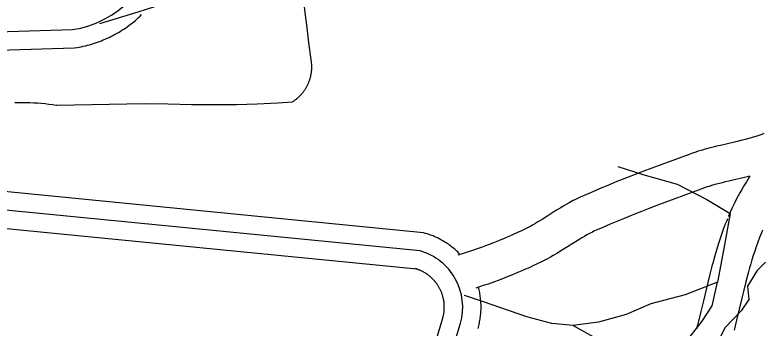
# Model space of a CAD drawing. Extents: x 3180038 to 3217926, y 922069 to 947485.
# Drawn here: x 3189168 to 3189778, y 938876 to 939132 of the extents above; entities that cross this region are included whole.
import ezdxf

# ---------------------------------------------------------------- set-up
doc = ezdxf.new("R2010")
doc.units = 0
for name, color, linetype in [('V-LEVE-TOET', 7, 'Continuous'), ('V-RIVR-EDGE', 7, 'Continuous'), ('V-ROAD-CNTR', 7, 'Continuous'), ('V-RRAP-FSHR', 7, 'Continuous'), ('V-SITE-VEGE', 7, 'Continuous')]:
    doc.layers.add(name, color=color, linetype=linetype)

msp = doc.modelspace()

# ---------------------------------------------------------------- linework, layer by layer
at = {"layer": 'V-LEVE-TOET'}
for points in [[(3189404.22, 939070.34), (3189404.55, 939070.83), (3189404.87, 939071.32), (3189405.18, 939071.82), (3189405.48, 939072.32), (3189405.77, 939072.83), (3189406.05, 939073.35), (3189406.33, 939073.87), (3189406.59, 939074.39), (3189406.85, 939074.92), (3189407.09, 939075.45), (3189407.33, 939075.99), (3189407.56, 939076.53), (3189407.77, 939077.08), (3189407.98, 939077.63), (3189408.18, 939078.18), (3189408.37, 939078.74), (3189408.55, 939079.3), (3189408.72, 939079.86), (3189408.88, 939080.43), (3189409.03, 939080.99), (3189409.16, 939081.57), (3189409.3, 939082.14), (3189409.41, 939082.71), (3189409.52, 939083.29), (3189409.62, 939083.87), (3189409.71, 939084.45), (3189409.79, 939085.04), (3189409.86, 939085.62), (3189409.92, 939086.21), (3189409.97, 939086.79), (3189410, 939087.38), (3189410.03, 939087.97), (3189410.05, 939088.56), (3189410.06, 939089.15), (3189410.06, 939089.73), (3189410.04, 939090.32), (3189410.02, 939090.91), (3189409.98, 939091.5), (3189409.94, 939092.09), (3189409.89, 939092.68), (3189409.82, 939093.26), (3189409.75, 939093.85), (3189409.66, 939094.43), (3189409.57, 939095.01), (3189409.56, 939095.05), (3189409.56, 939095.05), (3189407.71, 939109.33), (3189405.96, 939123.62), (3189405.5, 939127.5), (3189405.5, 939127.5), (3189404.13, 939138.15)], [(3189167.66, 939060.23), (3189170.73, 939060.31), (3189173.81, 939060.33), (3189176.88, 939060.29), (3189179.96, 939060.21), (3189183.03, 939060.07), (3189186.1, 939059.87), (3189189.16, 939059.62), (3189192.22, 939059.32), (3189195.28, 939058.96), (3189198.33, 939058.56), (3189201.37, 939058.09), (3189201.98, 939057.99), (3189201.98, 939057.99), (3189273.07, 939059.32), (3189273.07, 939059.32), (3189292.47, 939059.18), (3189311.87, 939058.7), (3189314.96, 939058.6), (3189314.96, 939058.6), (3189331.78, 939058.5), (3189348.6, 939058.7), (3189365.42, 939059.19), (3189382.22, 939059.97), (3189394.1, 939060.71), (3189394.1, 939060.71), (3189394.6, 939061.02), (3189395.09, 939061.34), (3189395.58, 939061.66), (3189396.06, 939062), (3189396.53, 939062.35), (3189397, 939062.7), (3189397.46, 939063.06), (3189397.92, 939063.43), (3189398.37, 939063.81), (3189398.81, 939064.19), (3189399.25, 939064.59), (3189399.67, 939064.99), (3189400.09, 939065.4), (3189400.51, 939065.81), (3189400.92, 939066.23), (3189401.31, 939066.66), (3189401.71, 939067.1), (3189402.09, 939067.54), (3189402.47, 939067.99), (3189402.83, 939068.45), (3189403.19, 939068.91), (3189403.55, 939069.38), (3189403.89, 939069.86), (3189404.22, 939070.34)]]:
    msp.add_lwpolyline(points, dxfattribs=at)
at = {"layer": 'V-RIVR-EDGE'}
msp.add_lwpolyline([(3189780.48, 938929.75), (3189773.72, 938923.03), (3189765.91, 938910.08), (3189766.92, 938899.19), (3189760.67, 938889.87), (3189747.67, 938876.42), (3189734.64, 938851.04)], dxfattribs=at)
at = {"layer": 'V-ROAD-CNTR'}
for points in [[(3189118.81, 939101.84), (3189215.91, 939104.78), (3189218.43, 939105.17), (3189220.16, 939105.47), (3189221.79, 939105.79), (3189223.47, 939106.14), (3189225.19, 939106.54), (3189226.8, 939106.94), (3189228.45, 939107.38), (3189230.14, 939107.86), (3189231.77, 939108.36), (3189233.41, 939108.89), (3189235, 939109.44), (3189236.6, 939110.01), (3189238.25, 939110.65), (3189239.84, 939111.29), (3189241.38, 939111.95), (3189242.95, 939112.64), (3189244.51, 939113.37), (3189246.06, 939114.12), (3189247.6, 939114.91), (3189249.08, 939115.69), (3189250.6, 939116.53), (3189252.1, 939117.39), (3189253.55, 939118.26), (3189255.01, 939119.17), (3189256.45, 939120.11), (3189257.87, 939121.06), (3189259.26, 939122.04), (3189260.68, 939123.05), (3189262.06, 939124.11), (3189263.37, 939125.13), (3189264.7, 939126.2), (3189266.04, 939127.31), (3189267.34, 939128.45), (3189268.59, 939129.57), (3189269.86, 939130.75), (3189271.12, 939131.97)], [(3188888.14, 939109.86), (3189214.54, 939119.74)], [(3189779.07, 939034.78), (3189777.44, 939034.16), (3189775.85, 939033.58), (3189774.28, 939033.04), (3189772.78, 939032.54), (3189769.71, 939031.58), (3189766.82, 939030.75), (3189764.05, 939030), (3189761.45, 939029.33), (3189756.37, 939028.09), (3189747.24, 939025.98), (3189743.74, 939025.17), (3189740.63, 939024.43), (3189737.88, 939023.75), (3189735.43, 939023.13), (3189731.2, 939022), (3189727.97, 939021.07), (3189725.52, 939020.32), (3189723.65, 939019.72), (3189720.91, 939018.8), (3189718.23, 939017.83), (3189696.04, 939009.61), (3189687.72, 939006.51), (3189680.42, 939003.76), (3189674.03, 939001.32), (3189668.43, 938999.16), (3189663.53, 938997.24), (3189659.23, 938995.53), (3189651.76, 938992.5), (3189646.15, 938990.17), (3189641.92, 938988.38), (3189635.64, 938985.66), (3189629.34, 938982.84), (3189627.68, 938982.08), (3189626.04, 938981.29), (3189623.06, 938979.77), (3189620.3, 938978.29), (3189617.78, 938976.87), (3189615.46, 938975.52), (3189613.31, 938974.23), (3189609.44, 938971.84), (3189602.92, 938967.72), (3189598.17, 938964.73), (3189594.69, 938962.6), (3189592.12, 938961.08), (3189590.2, 938959.99), (3189588.82, 938959.23), (3189586.67, 938958.09), (3189584.5, 938957), (3189581.2, 938955.42), (3189578.05, 938953.94), (3189575.09, 938952.59), (3189572.31, 938951.34), (3189569.7, 938950.19), (3189567.27, 938949.15), (3189562.62, 938947.21), (3189558.56, 938945.57), (3189554.99, 938944.18), (3189551.86, 938942.99), (3189549.13, 938941.99), (3189544.26, 938940.26), (3189540.6, 938939.01), (3189537.87, 938938.11), (3189533.71, 938936.78), (3189529.43, 938935.48)], [(3189767.86, 939000.01), (3189763.3, 938998.9), (3189754, 938996.75), (3189750.59, 938995.96), (3189747.67, 938995.26), (3189745.15, 938994.65), (3189743.01, 938994.1), (3189739.23, 938993.09), (3189736.49, 938992.3), (3189734.47, 938991.69), (3189733.01, 938991.22), (3189730.78, 938990.47), (3189728.52, 938989.65), (3189706.5, 938981.49), (3189698.24, 938978.41), (3189691.05, 938975.71), (3189684.78, 938973.32), (3189679.31, 938971.2), (3189674.54, 938969.34), (3189670.41, 938967.69), (3189663.15, 938964.75), (3189657.75, 938962.51), (3189653.74, 938960.81), (3189647.72, 938958.2), (3189641.77, 938955.54), (3189640.51, 938954.96), (3189639.35, 938954.4), (3189636.97, 938953.19), (3189634.76, 938952), (3189632.69, 938950.83), (3189630.72, 938949.69), (3189628.89, 938948.59), (3189625.33, 938946.4), (3189618.94, 938942.35), (3189613.99, 938939.24), (3189610.14, 938936.88), (3189607.16, 938935.12), (3189604.87, 938933.82), (3189603.08, 938932.83), (3189600.41, 938931.42), (3189597.71, 938930.07), (3189594.05, 938928.31), (3189590.66, 938926.72), (3189587.48, 938925.26), (3189584.48, 938923.92), (3189581.66, 938922.68), (3189578.98, 938921.53), (3189574.01, 938919.45), (3189569.62, 938917.68), (3189565.75, 938916.17), (3189562.35, 938914.89), (3189559.34, 938913.78), (3189554.12, 938911.92), (3189550.15, 938910.57), (3189547.13, 938909.57), (3189544.1, 938908.61)], [(3189767.86, 939000.01), (3189767.31, 938999.18), (3189766.09, 938997.28), (3189764.94, 938995.45), (3189762.89, 938992.07), (3189761.13, 938989.06), (3189759.64, 938986.4), (3189758.37, 938984.06), (3189757.27, 938981.96), (3189755.45, 938978.39), (3189754.12, 938975.66), (3189753.15, 938973.58), (3189751.76, 938970.52), (3189750.44, 938967.46), (3189750.28, 938967.07)], [(3189509.11, 938951.14), (3189508.13, 938951.53), (3189507.06, 938951.93), (3189506.03, 938952.29), (3189505.05, 938952.63), (3189503.97, 938952.97), (3189502.94, 938953.27), (3189501.37, 938953.72), (3189125.58, 938990.7)], [(3189498.56, 938938.92), (3189123.76, 938975.8)], [(3189749.45, 938965.08), (3189748.59, 938962.94), (3189747.72, 938960.71), (3189746.11, 938956.42), (3189744.61, 938952.23), (3189743.24, 938948.17), (3189741.97, 938944.25), (3189740.79, 938940.45), (3189739.7, 938936.78), (3189738.68, 938933.23), (3189737.72, 938929.8), (3189736.82, 938926.46), (3189735.16, 938920.09), (3189733.67, 938914.13), (3189732.32, 938908.57), (3189729.85, 938898.28), (3189727.71, 938889.38), (3189725.8, 938881.68), (3189724.95, 938878.38), (3189724.13, 938875.29)], [(3189497.87, 938923.32), (3189497.31, 938923.55), (3189496.82, 938923.73), (3189496.27, 938923.93), (3189495.68, 938924.13), (3189495.17, 938924.29), (3189494.6, 938924.45), (3189495.76, 938924.13), (3189121.93, 938960.91)], [(3189530.78, 938936.49), (3189530.72, 938936.54), (3189529.99, 938937.29), (3189529.2, 938938.08), (3189528.38, 938938.85), (3189527.58, 938939.58), (3189526.77, 938940.3), (3189525.93, 938941.02), (3189525.08, 938941.72), (3189524.25, 938942.38), (3189523.37, 938943.06), (3189522.47, 938943.73), (3189521.61, 938944.34), (3189520.7, 938944.97), (3189519.78, 938945.58), (3189518.84, 938946.18), (3189517.92, 938946.74), (3189517.01, 938947.28), (3189516.05, 938947.82), (3189515.04, 938948.38), (3189514.08, 938948.87), (3189513.14, 938949.34), (3189512.14, 938949.82), (3189511.16, 938950.27), (3189510.12, 938950.73), (3189509.11, 938951.14)], [(3189778.07, 938955.77), (3189777.26, 938953.81), (3189776.47, 938951.86), (3189775.73, 938949.96), (3189774.28, 938946.11), (3189772.95, 938942.38), (3189771.72, 938938.74), (3189770.57, 938935.19), (3189769.49, 938931.72), (3189768.49, 938928.35), (3189767.55, 938925.07), (3189766.66, 938921.87), (3189765.82, 938918.77), (3189764.23, 938912.67), (3189762.8, 938906.93), (3189761.48, 938901.53), (3189759.02, 938891.27), (3189756.85, 938882.25), (3189754.88, 938874.34)], [(3189423.67, 938575.57), (3189517.04, 938884.01), (3189517.18, 938884.51), (3189517.31, 938885.03), (3189517.45, 938885.63), (3189517.58, 938886.19), (3189517.68, 938886.71), (3189517.8, 938887.31), (3189517.89, 938887.88), (3189517.97, 938888.4), (3189518.05, 938888.97), (3189518.11, 938889.54), (3189518.17, 938890.14), (3189518.22, 938890.72), (3189518.25, 938891.25), (3189518.27, 938891.8), (3189518.29, 938892.42), (3189518.3, 938892.99), (3189518.29, 938893.55), (3189518.28, 938894.11), (3189518.25, 938894.67), (3189518.22, 938895.27), (3189518.17, 938895.83), (3189518.12, 938896.37), (3189518.05, 938896.97), (3189517.98, 938897.53), (3189517.9, 938898.09), (3189517.8, 938898.67), (3189517.7, 938899.23), (3189517.59, 938899.77), (3189517.47, 938900.3), (3189517.33, 938900.9), (3189517.18, 938901.47), (3189517.04, 938902), (3189516.88, 938902.51), (3189516.7, 938903.1), (3189516.52, 938903.65), (3189516.35, 938904.13), (3189516.13, 938904.71), (3189515.91, 938905.26), (3189515.72, 938905.74), (3189515.48, 938906.28), (3189515.25, 938906.8), (3189514.99, 938907.33), (3189514.73, 938907.85), (3189514.49, 938908.32), (3189514.21, 938908.84), (3189513.92, 938909.35), (3189513.65, 938909.82), (3189513.34, 938910.31), (3189513.03, 938910.81), (3189512.71, 938911.28), (3189512.39, 938911.76), (3189512.08, 938912.19), (3189511.72, 938912.67), (3189511.36, 938913.15), (3189511.03, 938913.56), (3189510.67, 938914), (3189510.27, 938914.48), (3189509.91, 938914.88), (3189509.54, 938915.28), (3189509.14, 938915.7), (3189508.71, 938916.14), (3189508.32, 938916.53), (3189507.93, 938916.9), (3189507.5, 938917.3), (3189507.06, 938917.69), (3189506.63, 938918.05), (3189506.2, 938918.41), (3189505.72, 938918.78), (3189505.29, 938919.12), (3189504.85, 938919.45), (3189504.36, 938919.8), (3189503.89, 938920.12), (3189503.43, 938920.43), (3189502.96, 938920.73), (3189502.46, 938921.03), (3189501.93, 938921.34), (3189501.45, 938921.62), (3189500.99, 938921.87), (3189500.47, 938922.13), (3189499.93, 938922.41), (3189499.42, 938922.65), (3189498.89, 938922.89), (3189498.41, 938923.11), (3189497.87, 938923.32)], [(3189545.84, 938875.61), (3189546.15, 938876.71), (3189546.43, 938877.81), (3189546.67, 938878.83), (3189546.91, 938879.9), (3189547.14, 938881.01), (3189547.33, 938882.03), (3189547.52, 938883.11), (3189547.68, 938884.24), (3189547.82, 938885.32), (3189547.95, 938886.41), (3189548.05, 938887.47), (3189548.14, 938888.54), (3189548.21, 938889.68), (3189548.26, 938890.79), (3189548.28, 938891.84), (3189548.3, 938892.93), (3189548.29, 938894.04), (3189548.26, 938895.14), (3189548.21, 938896.25), (3189548.15, 938897.31), (3189548.06, 938898.41), (3189547.96, 938899.53), (3189547.84, 938900.58), (3189547.7, 938901.67), (3189547.53, 938902.76), (3189547.36, 938903.83), (3189547.16, 938904.91), (3189546.94, 938906), (3189546.69, 938907.09), (3189546.45, 938908.12), (3189546.18, 938909.16), (3189546.14, 938909.29)], [(3189438.36, 938572.33), (3189531.44, 938879.81)]]:
    msp.add_lwpolyline(points, dxfattribs=at)
for centre, radius, start, end in [((3189202.31, 939202.06), 83.22, 278.44965, 353.31166), ((3189485.58, 938893), 47.72, 343.94855, 74.20794)]:
    msp.add_arc(centre, radius, start, end, dxfattribs=at)
at = {"layer": 'V-RRAP-FSHR'}
msp.add_spline([(3188909.67, 936835.56), (3188947.17, 936904.9), (3189148.2, 937330.34), (3189156.65, 937362.67), (3189315.07, 937655.25), (3189456.11, 937980.67), (3189785.8, 938633.8), (3189989.58, 939082.49), (3190086.54, 939246.28), (3190202.2, 939544.14), (3190260.41, 939640.92), (3190317.47, 939690.4), (3190371.63, 939771.98), (3190383.24, 939818.37), (3190378.32, 939877.04), (3190456.71, 940024.39), (3190526.89, 940196.44), (3190631.99, 940397.77), (3190706.57, 940575.74), (3190844.1, 940852.1), (3190870.74, 940905.55), (3190891.62, 940984.86), (3190926.08, 941035.42), (3191101.29, 941369.43), (3191117.19, 941389.32)], degree=3, dxfattribs=at)
at = {"layer": 'V-SITE-VEGE'}
for points in [[(3189236.92, 939124.87), (3189268.42, 939134.33), (3189288.6, 939140.88), (3189314.63, 939150.91), (3189342.88, 939161.72), (3189369.25, 939170.69), (3189395.55, 939180.2), (3189437.93, 939192.75), (3189482.17, 939206.7), (3189512.61, 939215.11), (3189541.54, 939223.27), (3189566.41, 939233.93)], [(3189659.9, 939007.85), (3189680.5, 939001.33), (3189708.42, 938993.52), (3189732.68, 938980.97), (3189751.84, 938969.52), (3189746.49, 938940.96), (3189741.24, 938913.55), (3189714.95, 938903.16), (3189686.82, 938895.71), (3189666.8, 938886.95), (3189644.24, 938880.68), (3189623.47, 938878.02), (3189606.1, 938879.66), (3189585.57, 938885.21), (3189550.27, 938897.22), (3189534.69, 938902.56)], [(3189623.47, 938878.02), (3189645, 938866.03), (3189667.63, 938858.7), (3189685.22, 938850.7), (3189701.59, 938844.04), (3189714.54, 938862.92), (3189728.9, 938881.6), (3189736.94, 938894.07), (3189741.24, 938913.55)]]:
    msp.add_lwpolyline(points, dxfattribs=at)

doc.saveas('drawing.dxf')
